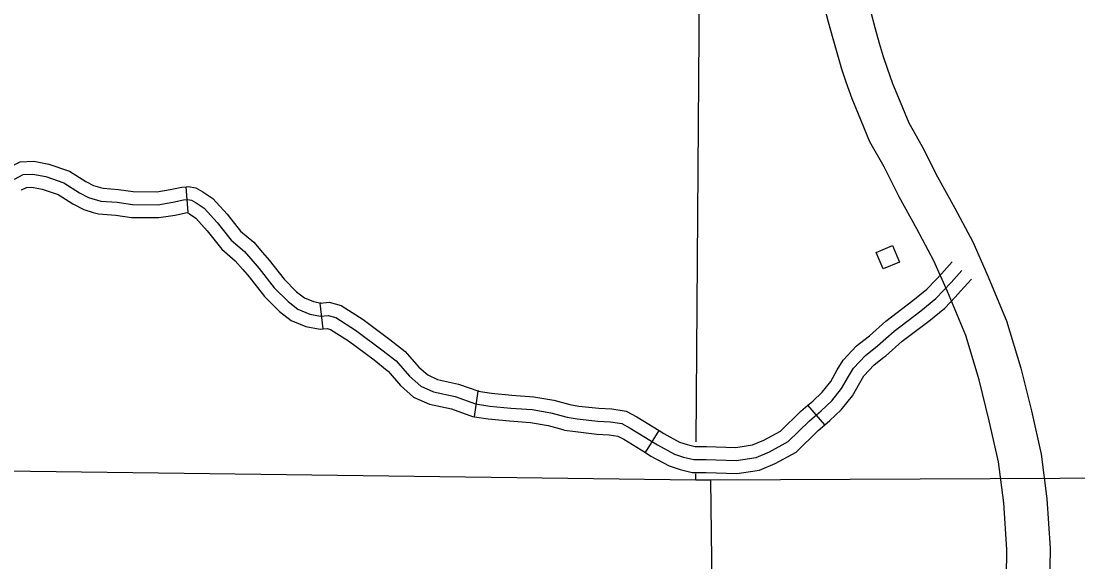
# Model space of a CAD drawing. Extents: x -19 to 366, y -4 to 359.
# Drawn here: x 137.635 to 138.792, y 197.944 to 198.536 of the extents above; entities that cross this region are included whole.
import ezdxf

# ---------------------------------------------------------------- set-up
doc = ezdxf.new("R2010")
doc.units = 0
for name, color, linetype in [('21', 7, 'Continuous'), ('R_Axis', 7, 'Continuous'), ('R_Axis Annot', 7, 'Continuous'), ('R_Contour Annot', 7, 'Continuous'), ('Sheet Fence', 7, 'Continuous'), ('T_Indications', 7, 'Continuous')]:
    doc.layers.add(name, color=color, linetype=linetype)

msp = doc.modelspace()

# ---------------------------------------------------------------- linework, layer by layer
at = {"layer": '21'}
msp.add_lwpolyline([(138.589, 198.2905), (138.5967, 198.2723), (138.5785, 198.2647), (138.5708, 198.2828)], close=True, dxfattribs=at)
at = {"layer": 'R_Axis'}
msp.add_lwpolyline([(139.2314, 198.0374), (138.3894, 198.0333), (138.3734, 198.0335), (137.3923, 198.046), (137.3636, 198.046), (136.3894, 198.0464), (136.3709, 198.0464), (135.3908, 198.0464), (135.3637, 198.047), (134.4615, 198.0663), (134.4184, 198.067), (133.4674, 198.0826)], dxfattribs=at)
at = {"layer": 'R_Axis Annot'}
for points in [[(138.3737, 198.0753), (138.3811, 199.0679)], [(138.3734, 198.0335), (138.3734, 198.0402)], [(138.3894, 198.0333), (138.3934, 197.7157)]]:
    msp.add_lwpolyline(points, dxfattribs=at)
at = {"layer": 'R_Contour Annot'}
for points in [[(138.7132, 197.8963), (138.714, 197.9576), (138.7108, 198.0085), (138.705, 198.0536), (138.6949, 198.0982), (138.6837, 198.1434), (138.6691, 198.192), (138.6492, 198.2399), (138.6341, 198.2737), (138.6154, 198.3085), (138.596, 198.3437), (138.5797, 198.3766), (138.564, 198.404), (138.5515, 198.4343), (138.5447, 198.4511), (138.5381, 198.4693), (138.5335, 198.4835), (138.5289, 198.4988), (138.5239, 198.5168), (138.5189, 198.5351), (138.5133, 198.5558)], [(138.5646, 198.5476), (138.5695, 198.5293), (138.5744, 198.5119), (138.5786, 198.4976), (138.5829, 198.4848), (138.5889, 198.468), (138.5953, 198.4522), (138.6066, 198.4249), (138.6215, 198.3989), (138.638, 198.3656), (138.657, 198.3312), (138.6767, 198.2946), (138.6927, 198.2586), (138.7138, 198.2079), (138.7294, 198.1559), (138.741, 198.1092), (138.7517, 198.0619), (138.7579, 198.013), (138.7614, 197.9588), (138.7605, 197.8949)]]:
    msp.add_lwpolyline(points, dxfattribs=at)
at = {"layer": 'Sheet Fence'}
for points in [[(146.7783, 1.697), (146.5788, 10.3131), (146.3785, 18.9294), (146.1776, 27.5458), (145.9759, 36.1624), (145.7736, 44.7791), (145.5705, 53.396), (145.3668, 62.013), (145.1624, 70.6301), (144.9572, 79.2474), (144.7514, 87.8648), (144.5449, 96.4823), (144.3377, 105.1), (144.1299, 113.7179), (143.9213, 122.3359), (143.712, 130.954), (143.5021, 139.5723), (143.2915, 148.1907), (143.0802, 156.8092), (142.8682, 165.4279), (142.6555, 174.0468), (142.4422, 182.6658), (142.2282, 191.2849), (142.0135, 199.9042), (141.7981, 208.5236), (141.582, 217.1432), (141.3653, 225.7629), (141.1479, 234.3828), (140.9298, 243.0028), (140.711, 251.623), (140.4916, 260.2433), (140.2715, 268.8638), (140.0508, 277.4844), (139.8293, 286.1051), (139.6072, 294.726), (139.3845, 303.3471), (139.161, 311.9683), (138.937, 320.5896), (138.7122, 329.2111), (138.4868, 337.8328), (138.2607, 346.4546)], [(139.4406, 1.5315), (139.2511, 10.1473), (139.0608, 18.7633), (138.8699, 27.3793), (138.6784, 35.9956), (138.4861, 44.6119), (138.2932, 53.2285), (138.0997, 61.8451), (137.9055, 70.4619), (137.7106, 79.0789), (137.5151, 87.6959), (137.319, 96.3132), (137.1221, 104.9306), (136.9247, 113.5481), (136.7265, 122.1658), (136.5278, 130.7836), (136.3283, 139.4016), (136.1282, 148.0197), (135.9275, 156.6379), (135.7261, 165.2564), (135.5241, 173.8749), (135.3214, 182.4936), (135.1181, 191.1125), (134.9141, 199.7315), (134.7095, 208.3506), (134.5043, 216.9699), (134.2984, 225.5894), (134.0919, 234.209), (133.8847, 242.8288), (133.6769, 251.4487), (133.4685, 260.0687), (133.2594, 268.6889), (133.0497, 277.3093), (132.8393, 285.9298), (132.6283, 294.5504), (132.4167, 303.1713), (132.2044, 311.7922), (131.9916, 320.4133), (131.778, 329.0346), (131.5639, 337.656), (131.3491, 346.2776)], [(0, 198.1326), (7.1014, 198.137), (14.2028, 198.1503), (21.3042, 198.1724), (28.4055, 198.2034), (35.5068, 198.2433), (42.6081, 198.292), (49.7092, 198.3496), (56.8103, 198.4161), (63.9113, 198.4913), (71.0123, 198.5755), (78.1131, 198.6685), (85.2137, 198.7704), (92.3143, 198.8811), (99.4147, 199.0007), (106.5149, 199.1291), (113.615, 199.2664), (120.7149, 199.4126), (127.8146, 199.5676), (134.9141, 199.7315), (142.0135, 199.9042), (149.1125, 200.0858), (156.2114, 200.2762), (163.31, 200.4755), (170.4084, 200.6837), (177.5065, 200.9007), (184.6043, 201.1265), (191.7018, 201.3612), (198.799, 201.6048), (205.896, 201.8572), (212.9926, 202.1185), (220.0888, 202.3886), (227.1848, 202.6676), (234.2803, 202.9554), (241.3755, 203.2521), (248.4704, 203.5576), (255.5648, 203.872), (262.6589, 204.1952), (269.7525, 204.5273), (276.8457, 204.8682), (283.9385, 205.218), (291.0309, 205.5766), (298.1228, 205.9441), (305.2142, 206.3204), (312.3051, 206.7056), (319.3956, 207.0996), (326.4856, 207.5024), (333.5751, 207.9141), (340.664, 208.3347)], [(0, 189.5162), (7.1121, 189.5206), (14.2243, 189.5339), (21.3364, 189.556), (28.4484, 189.5869), (35.5605, 189.6267), (42.6725, 189.6754), (49.7844, 189.7329), (56.8962, 189.7992), (64.0079, 189.8744), (71.1196, 189.9584), (78.2311, 190.0512), (85.3425, 190.1529), (92.4538, 190.2635), (99.5649, 190.3829), (106.6759, 190.5111), (113.7867, 190.6482), (120.8974, 190.7941), (128.0078, 190.9489), (135.1181, 191.1125), (142.2282, 191.2849), (149.338, 191.4662), (156.4476, 191.6563), (163.5569, 191.8553), (170.666, 192.0631), (177.7749, 192.2798), (184.8835, 192.5053), (191.9917, 192.7396), (199.0997, 192.9828), (206.2074, 193.2348), (213.3147, 193.4956), (220.4218, 193.7653), (227.5285, 194.0438), (234.6348, 194.3312), (241.7408, 194.6274), (248.8464, 194.9324), (255.9516, 195.2463), (263.0564, 195.569), (270.1608, 195.9005), (277.2648, 196.2409), (284.3683, 196.5901), (291.4715, 196.9481), (298.5741, 197.315), (305.6763, 197.6907), (312.7781, 198.0753), (319.8793, 198.4686), (326.9801, 198.8708), (334.0804, 199.2818), (341.1801, 199.7017)]]:
    msp.add_spline(points, degree=3, dxfattribs=at)
at = {"layer": 'T_Indications'}
for p, q in [((137.8175, 198.3265), (137.8153, 198.3548)), ((137.9654, 198.199), (137.9621, 198.2272)), ((138.1309, 198.1027), (138.1351, 198.1308)), ((138.5146, 198.0939), (138.4962, 198.1155)), ((138.3184, 198.0635), (138.3333, 198.0876))]:
    msp.add_line(p, q, dxfattribs=at)
for points in [[(137.616, 198.3724), (137.6192, 198.3751), (137.6333, 198.3822), (137.6484, 198.3827), (137.665, 198.3796), (137.6875, 198.3718), (137.7054, 198.3605), (137.7137, 198.3562), (137.7213, 198.354)], [(137.6271, 198.3632), (137.6369, 198.3681), (137.6473, 198.3684), (137.6614, 198.3658), (137.6813, 198.359), (137.6983, 198.3482), (137.7084, 198.343), (137.7218, 198.339), (137.7397, 198.3377), (137.7564, 198.3354), (137.7841, 198.3351), (137.8005, 198.3377), (137.8125, 198.3403), (137.8168, 198.3407), (137.821, 198.34), (137.8263, 198.3371), (137.8351, 198.3312), (137.8491, 198.3155), (137.8645, 198.2962), (137.8792, 198.2838), (137.8952, 198.2652), (137.9118, 198.244), (137.9268, 198.2289), (137.9376, 198.2208), (137.9507, 198.2152), (137.9624, 198.2129), (137.9709, 198.2139), (137.9791, 198.2116), (138.0009, 198.1976), (138.0297, 198.1763), (138.0453, 198.1639), (138.06, 198.1473), (138.0721, 198.1365), (138.0862, 198.1303), (138.1097, 198.1251), (138.1322, 198.1169), (138.1479, 198.1146), (138.1707, 198.1123), (138.1942, 198.1107), (138.2148, 198.1071), (138.2324, 198.1022), (138.2435, 198.1006), (138.2661, 198.0979), (138.2801, 198.0973), (138.2925, 198.0953), (138.3016, 198.0904), (138.3314, 198.0721), (138.35, 198.062), (138.3601, 198.0587), (138.3712, 198.0561), (138.3849, 198.0561), (138.4176, 198.0548), (138.4394, 198.0581), (138.4541, 198.0643), (138.4747, 198.0757), (138.4979, 198.0983), (138.5109, 198.1094), (138.5224, 198.1202), (138.5331, 198.1336), (138.5406, 198.1469), (138.5462, 198.1561), (138.5593, 198.1701), (138.5726, 198.1806), (138.5906, 198.1966), (138.62, 198.2188), (138.6363, 198.2322), (138.653, 198.2499), (138.6648, 198.2631)], [(137.6345, 198.3509), (137.635, 198.3513), (137.6405, 198.354), (137.6462, 198.3542), (137.6577, 198.3521), (137.6751, 198.3461), (137.6912, 198.3359), (137.7031, 198.3297), (137.7133, 198.3267)], [(137.7213, 198.354), (137.7243, 198.3531), (137.7412, 198.3519), (137.7574, 198.3496), (137.7831, 198.3493), (137.7978, 198.3517), (137.8105, 198.3544), (137.8153, 198.3548)], [(137.8153, 198.3548), (137.8173, 198.355), (137.8258, 198.3537), (137.8337, 198.3492), (137.8445, 198.342), (137.86, 198.3247), (137.8747, 198.3062), (137.8892, 198.2939), (137.8989, 198.2826)], [(137.7133, 198.3267), (137.7192, 198.325), (137.7383, 198.3236), (137.7553, 198.3212), (137.7852, 198.3209), (137.8031, 198.3238), (137.8146, 198.3263), (137.8175, 198.3265)], [(137.8162, 198.3264), (137.8163, 198.3264), (137.8188, 198.325), (137.8257, 198.3204), (137.8383, 198.3063), (137.8542, 198.2863), (137.8691, 198.2737), (137.8774, 198.2641)], [(137.8989, 198.2826), (137.9061, 198.2742), (137.9225, 198.2534), (137.9362, 198.2397), (137.9448, 198.2332), (137.9548, 198.2289), (137.963, 198.2273), (137.9621, 198.2272)], [(138.6367, 198.2533), (138.6425, 198.2594), (138.6541, 198.2726)], [(137.8774, 198.2641), (137.8842, 198.2562), (137.9012, 198.2345), (137.9175, 198.2182), (137.9304, 198.2084), (137.9465, 198.2016), (137.9619, 198.1986), (137.9654, 198.199)], [(138.5621, 198.1904), (138.5635, 198.1915), (138.5816, 198.2076), (138.6112, 198.23), (138.6266, 198.2426), (138.6367, 198.2533)], [(138.6574, 198.2338), (138.6634, 198.2403), (138.6754, 198.2537)], [(138.5795, 198.168), (138.5817, 198.1697), (138.5996, 198.1856), (138.6288, 198.2077), (138.646, 198.2218), (138.6574, 198.2338)], [(137.9621, 198.2272), (137.972, 198.2283), (137.9849, 198.2247), (138.009, 198.2093), (138.0383, 198.1876), (138.0552, 198.1743), (138.0577, 198.1714)], [(137.9654, 198.199), (137.9698, 198.1995), (137.9732, 198.1985), (137.9929, 198.1859), (138.021, 198.1651), (138.0355, 198.1536), (138.0364, 198.1526)], [(138.4962, 198.1155), (138.5015, 198.12), (138.5119, 198.1298), (138.5213, 198.1415), (138.5284, 198.1541), (138.5348, 198.1647), (138.5496, 198.1806), (138.5621, 198.1904)], [(138.0577, 198.1714), (138.0701, 198.1573), (138.0799, 198.1486), (138.0906, 198.1438), (138.1136, 198.1387), (138.1357, 198.1307), (138.1351, 198.1308)], [(138.5146, 198.0939), (138.5204, 198.0988), (138.5328, 198.1105), (138.5449, 198.1256), (138.5529, 198.1398), (138.5576, 198.1475), (138.5689, 198.1596), (138.5795, 198.168)], [(138.0364, 198.1526), (138.0499, 198.1372), (138.0643, 198.1244), (138.0817, 198.1167), (138.1057, 198.1114), (138.1287, 198.103), (138.1309, 198.1027)], [(138.1351, 198.1308), (138.1496, 198.1287), (138.1719, 198.1265), (138.1959, 198.1248), (138.2179, 198.121), (138.2355, 198.1161)], [(138.2354, 198.1161), (138.2454, 198.1146), (138.2672, 198.1121), (138.2815, 198.1114), (138.2971, 198.109), (138.3087, 198.1027), (138.3333, 198.0876)], [(138.4193, 198.0694), (138.4356, 198.0719), (138.4479, 198.0771), (138.4661, 198.0872), (138.4883, 198.1088), (138.4962, 198.1155)], [(138.1309, 198.1027), (138.1461, 198.1005), (138.1695, 198.0982), (138.1925, 198.0966), (138.2117, 198.0932), (138.2279, 198.0887)], [(138.4235, 198.0413), (138.4433, 198.0443), (138.4604, 198.0515), (138.4832, 198.0642), (138.5074, 198.0878), (138.5146, 198.0939)], [(138.2279, 198.0887), (138.2295, 198.0883), (138.2417, 198.0865), (138.2649, 198.0838), (138.2787, 198.0831), (138.2879, 198.0817), (138.2946, 198.0781), (138.3184, 198.0635)], [(138.3333, 198.0876), (138.3385, 198.0844), (138.3556, 198.0751), (138.3639, 198.0724), (138.3728, 198.0703), (138.3852, 198.0703), (138.4168, 198.0691), (138.4193, 198.0694)], [(138.3184, 198.0635), (138.3242, 198.0598), (138.3443, 198.0489), (138.3563, 198.045), (138.3695, 198.0419), (138.3846, 198.0419), (138.4183, 198.0406), (138.4235, 198.0413)]]:
    msp.add_lwpolyline(points, dxfattribs=at)

doc.saveas('drawing.dxf')
